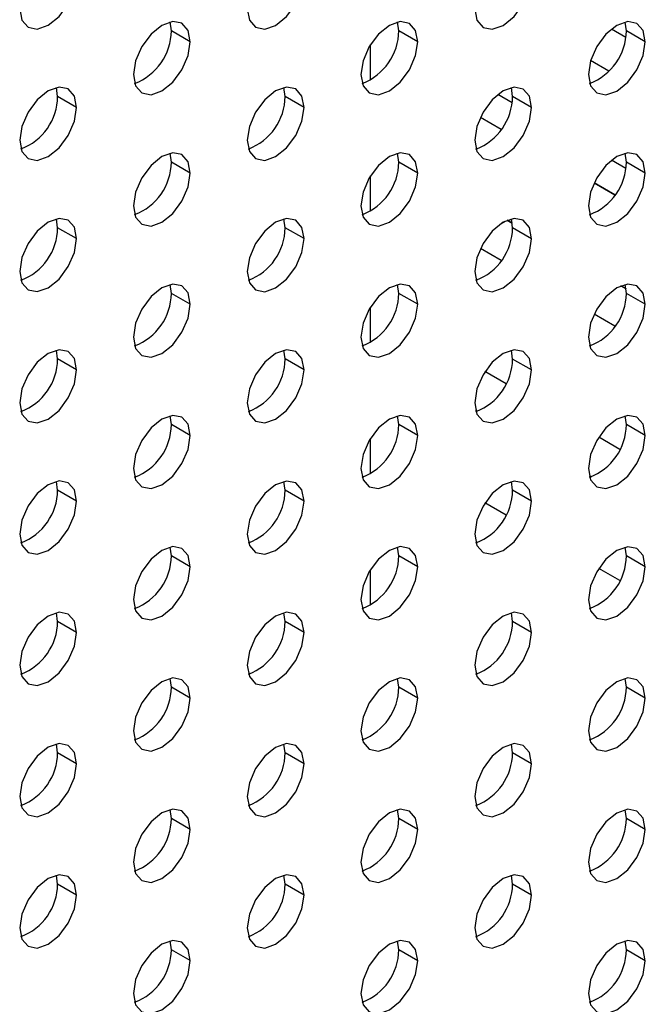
# Model space of a CAD drawing. Header units: millimetres. Extents: x 0 to 1118, y 0 to 864.
# Tile 398 of 438: x 1032.37 to 1034.7, y 685.23 to 688.9. Entities that reach past the tile are written whole.
import ezdxf

# ---------------------------------------------------------------- set-up
doc = ezdxf.new("R2010")
doc.units = ezdxf.units.MM

msp = doc.modelspace()

# ---------------------------------------------------------------- linework, layer by layer
at = {"color": 7, "linetype": 'Continuous', "lineweight": 25}
for p, q in [((1032.9334, 688.863), (1032.9289, 688.8959)), ((1033.782, 688.8629), (1033.7774, 688.8959)), ((1034.6305, 688.8629), (1034.6259, 688.8958)), ((1033.0041, 688.8222), (1032.9334, 688.863)), ((1033.8527, 688.8221), (1033.782, 688.8629)), ((1034.5755, 688.8699), (1034.6287, 688.8392)), ((1034.5756, 688.8699), (1034.6287, 688.8392)), ((1034.7012, 688.822), (1034.6305, 688.8629)), ((1033.6759, 688.6792), (1033.6759, 688.8114)), ((1034.5655, 688.7124), (1034.4973, 688.7517)), ((1032.5092, 688.6181), (1032.5046, 688.651)), ((1033.3577, 688.618), (1033.3531, 688.6509)), ((1034.2062, 688.6179), (1034.2016, 688.6509)), ((1032.5799, 688.5773), (1032.5092, 688.6181)), ((1033.4284, 688.5772), (1033.3577, 688.618)), ((1034.2044, 688.5942), (1034.1512, 688.6249)), ((1034.2769, 688.5771), (1034.2062, 688.6179)), ((1034.0859, 688.5402), (1034.1637, 688.4953)), ((1032.9334, 688.3731), (1032.9289, 688.406)), ((1033.782, 688.373), (1033.7774, 688.4059)), ((1034.6287, 688.3493), (1034.5756, 688.38)), ((1034.6305, 688.3729), (1034.6259, 688.4059)), ((1033.0041, 688.3323), (1032.9334, 688.3731)), ((1033.8527, 688.3322), (1033.782, 688.373)), ((1034.7012, 688.3321), (1034.6305, 688.3729)), ((1033.6759, 688.1893), (1033.6759, 688.3214)), ((1034.5102, 688.2952), (1034.588, 688.2503)), ((1034.588, 688.2503), (1034.5102, 688.2952)), ((1032.5092, 688.1282), (1032.5046, 688.1611)), ((1033.3577, 688.1281), (1033.3531, 688.161)), ((1034.2062, 688.128), (1034.2016, 688.1609)), ((1032.5799, 688.0873), (1032.5092, 688.1282)), ((1033.4284, 688.0873), (1033.3577, 688.1281)), ((1034.1635, 688.1439), (1034.1782, 688.1524)), ((1034.1858, 688.1559), (1034.2052, 688.1447)), ((1034.2052, 688.1447), (1034.1858, 688.1558)), ((1034.2769, 688.0872), (1034.2062, 688.128)), ((1034.1637, 688.0053), (1034.0859, 688.0502)), ((1032.9334, 687.8832), (1032.9289, 687.9161)), ((1033.782, 687.8831), (1033.7774, 687.916)), ((1034.6102, 687.9109), (1034.6294, 687.8998)), ((1034.6294, 687.8998), (1034.6102, 687.9109)), ((1034.6305, 687.883), (1034.6259, 687.9159)), ((1033.0041, 687.8423), (1032.9334, 687.8832)), ((1033.8527, 687.8423), (1033.782, 687.8831)), ((1034.7012, 687.8422), (1034.6305, 687.883)), ((1033.6759, 687.6994), (1033.6759, 687.8315)), ((1034.588, 687.7604), (1034.5102, 687.8053)), ((1032.5092, 687.6382), (1032.5046, 687.6712)), ((1033.3577, 687.6382), (1033.3531, 687.6711)), ((1034.2062, 687.6381), (1034.2016, 687.671)), ((1032.5799, 687.5974), (1032.5092, 687.6382)), ((1033.4284, 687.5973), (1033.3577, 687.6382)), ((1034.2769, 687.5973), (1034.2062, 687.6381)), ((1034.1818, 687.5458), (1034.1031, 687.5912)), ((1032.9334, 687.3932), (1032.9289, 687.4262)), ((1033.782, 687.3932), (1033.7774, 687.4261)), ((1034.0676, 687.4484), (1034.0759, 687.4436)), ((1034.6305, 687.3931), (1034.6259, 687.426)), ((1033.0041, 687.3524), (1032.9334, 687.3932)), ((1033.8527, 687.3523), (1033.782, 687.3932)), ((1034.7012, 687.3523), (1034.6305, 687.3931)), ((1033.6759, 687.2095), (1033.6759, 687.3416)), ((1034.6061, 687.3008), (1034.5274, 687.3462)), ((1034.4919, 687.2035), (1034.5002, 687.1986)), ((1034.4919, 687.2034), (1034.5002, 687.1986)), ((1032.5092, 687.1483), (1032.5046, 687.1813)), ((1033.3577, 687.1482), (1033.3531, 687.1812)), ((1034.2062, 687.1482), (1034.2016, 687.1811)), ((1032.5799, 687.1075), (1032.5092, 687.1483)), ((1033.4284, 687.1074), (1033.3577, 687.1482)), ((1034.2769, 687.1073), (1034.2062, 687.1482)), ((1034.1818, 687.0559), (1034.1031, 687.1013)), ((1032.9334, 686.9033), (1032.9289, 686.9362)), ((1033.782, 686.9032), (1033.7774, 686.9362)), ((1034.6305, 686.9032), (1034.6259, 686.9361)), ((1033.0041, 686.8625), (1032.9334, 686.9033)), ((1033.8527, 686.8624), (1033.782, 686.9032)), ((1034.7012, 686.8623), (1034.6305, 686.9032)), ((1033.6759, 686.7195), (1033.6759, 686.8517)), ((1034.6061, 686.8109), (1034.5274, 686.8563)), ((1032.5092, 686.6584), (1032.5046, 686.6913)), ((1033.3577, 686.6583), (1033.3531, 686.6912)), ((1034.2062, 686.6582), (1034.2016, 686.6912)), ((1032.5799, 686.6176), (1032.5092, 686.6584)), ((1033.4284, 686.6175), (1033.3577, 686.6583)), ((1034.2769, 686.6174), (1034.2062, 686.6582)), ((1032.9334, 686.4134), (1032.9289, 686.4463)), ((1033.782, 686.4133), (1033.7774, 686.4462)), ((1034.6305, 686.4132), (1034.6259, 686.4462)), ((1033.0041, 686.3726), (1032.9334, 686.4134)), ((1033.8527, 686.3725), (1033.782, 686.4133)), ((1034.7012, 686.3724), (1034.6305, 686.4132)), ((1032.5092, 686.1685), (1032.5046, 686.2014)), ((1033.3577, 686.1684), (1033.3531, 686.2013)), ((1034.2062, 686.1683), (1034.2016, 686.2012)), ((1032.5799, 686.1277), (1032.5092, 686.1685)), ((1033.4284, 686.1276), (1033.3577, 686.1684)), ((1034.2769, 686.1275), (1034.2062, 686.1683)), ((1032.9334, 685.9235), (1032.9289, 685.9564)), ((1033.782, 685.9234), (1033.7774, 685.9563)), ((1034.6305, 685.9233), (1034.6259, 685.9562)), ((1033.0041, 685.8826), (1032.9334, 685.9235)), ((1033.8527, 685.8826), (1033.782, 685.9234)), ((1034.7012, 685.8825), (1034.6305, 685.9233)), ((1032.5092, 685.6785), (1032.5046, 685.7115)), ((1033.3577, 685.6785), (1033.3531, 685.7114)), ((1034.2062, 685.6784), (1034.2016, 685.7113)), ((1032.5799, 685.6377), (1032.5092, 685.6785)), ((1033.4284, 685.6376), (1033.3577, 685.6785)), ((1034.2769, 685.6376), (1034.2062, 685.6784)), ((1032.9334, 685.4335), (1032.9289, 685.4665)), ((1033.782, 685.4335), (1033.7774, 685.4664)), ((1034.6305, 685.4334), (1034.6259, 685.4663)), ((1033.0041, 685.3927), (1032.9334, 685.4335)), ((1033.8527, 685.3926), (1033.782, 685.4335)), ((1034.7012, 685.3926), (1034.6305, 685.4334))]:
    msp.add_line(p, q, dxfattribs=at)
at = {"color": 7, "linetype": 'Continuous', "lineweight": 25, "flags": 128}
for points in [[(1032.3677, 688.9447), (1032.3758, 688.9025), (1032.3988, 688.8761), (1032.4332, 688.8694), (1032.4738, 688.8835), (1032.5144, 688.9162), (1032.5488, 688.9627), (1032.5718, 689.0157), (1032.5799, 689.0672)], [(1033.2163, 688.9447), (1033.2243, 688.9024), (1033.2473, 688.876), (1033.2817, 688.8693), (1033.3223, 688.8834), (1033.3629, 688.9162), (1033.3973, 688.9626), (1033.4203, 689.0156), (1033.4284, 689.0671)], [(1034.0648, 688.9446), (1034.0729, 688.9024), (1034.0959, 688.8759), (1034.1303, 688.8692), (1034.1709, 688.8833), (1034.2115, 688.9161), (1034.2459, 688.9625), (1034.2689, 689.0155), (1034.2769, 689.067)], [(1033.0041, 688.8222), (1032.9961, 688.8644), (1032.9731, 688.8909), (1032.9387, 688.8976), (1032.8981, 688.8834), (1032.8575, 688.8507), (1032.8231, 688.8043), (1032.8001, 688.7513), (1032.792, 688.6997)], [(1033.8527, 688.8221), (1033.8446, 688.8643), (1033.8216, 688.8908), (1033.7872, 688.8975), (1033.7466, 688.8834), (1033.706, 688.8506), (1033.6716, 688.8042), (1033.6486, 688.7512), (1033.6405, 688.6997)], [(1034.7012, 688.822), (1034.6931, 688.8642), (1034.6701, 688.8907), (1034.6357, 688.8974), (1034.5951, 688.8833), (1034.5545, 688.8505), (1034.5201, 688.8041), (1034.4971, 688.7511), (1034.4891, 688.6996)], [(1032.792, 688.6997), (1032.8001, 688.6575), (1032.8231, 688.6311), (1032.8575, 688.6244), (1032.8981, 688.6385), (1032.9387, 688.6712), (1032.9731, 688.7177), (1032.9961, 688.7707), (1033.0041, 688.8222)], [(1033.6405, 688.6997), (1033.6486, 688.6574), (1033.6716, 688.631), (1033.706, 688.6243), (1033.7466, 688.6384), (1033.7872, 688.6712), (1033.8216, 688.7176), (1033.8446, 688.7706), (1033.8527, 688.8221)], [(1034.4891, 688.6996), (1034.4971, 688.6574), (1034.5201, 688.6309), (1034.5545, 688.6242), (1034.5951, 688.6383), (1034.6357, 688.6711), (1034.6701, 688.7175), (1034.6931, 688.7705), (1034.7012, 688.822)], [(1032.5799, 688.5773), (1032.5718, 688.6195), (1032.5488, 688.6459), (1032.5144, 688.6526), (1032.4738, 688.6385), (1032.4332, 688.6058), (1032.3988, 688.5594), (1032.3758, 688.5063), (1032.3677, 688.4548)], [(1033.4284, 688.5772), (1033.4203, 688.6194), (1033.3973, 688.6459), (1033.3629, 688.6526), (1033.3223, 688.6384), (1033.2817, 688.6057), (1033.2473, 688.5593), (1033.2243, 688.5063), (1033.2163, 688.4547)], [(1034.2769, 688.5771), (1034.2689, 688.6193), (1034.2459, 688.6458), (1034.2115, 688.6525), (1034.1709, 688.6384), (1034.1303, 688.6056), (1034.0959, 688.5592), (1034.0729, 688.5062), (1034.0648, 688.4547)], [(1032.3677, 688.4548), (1032.3758, 688.4126), (1032.3988, 688.3861), (1032.4332, 688.3795), (1032.4738, 688.3936), (1032.5144, 688.4263), (1032.5488, 688.4727), (1032.5718, 688.5257), (1032.5799, 688.5773)], [(1033.2163, 688.4547), (1033.2243, 688.4125), (1033.2473, 688.3861), (1033.2817, 688.3794), (1033.3223, 688.3935), (1033.3629, 688.4262), (1033.3973, 688.4727), (1033.4203, 688.5257), (1033.4284, 688.5772)], [(1034.0648, 688.4547), (1034.0729, 688.4124), (1034.0959, 688.386), (1034.1303, 688.3793), (1034.1709, 688.3934), (1034.2115, 688.4262), (1034.2459, 688.4726), (1034.2689, 688.5256), (1034.2769, 688.5771)], [(1033.0041, 688.3323), (1032.9961, 688.3745), (1032.9731, 688.4009), (1032.9387, 688.4076), (1032.8981, 688.3935), (1032.8575, 688.3608), (1032.8231, 688.3144), (1032.8001, 688.2613), (1032.792, 688.2098)], [(1033.8527, 688.3322), (1033.8446, 688.3744), (1033.8216, 688.4009), (1033.7872, 688.4076), (1033.7466, 688.3934), (1033.706, 688.3607), (1033.6716, 688.3143), (1033.6486, 688.2613), (1033.6405, 688.2097)], [(1034.7012, 688.3321), (1034.6931, 688.3743), (1034.6701, 688.4008), (1034.6357, 688.4075), (1034.5951, 688.3934), (1034.5545, 688.3606), (1034.5201, 688.3142), (1034.4971, 688.2612), (1034.4891, 688.2097)], [(1032.792, 688.2098), (1032.8001, 688.1676), (1032.8231, 688.1411), (1032.8575, 688.1345), (1032.8981, 688.1486), (1032.9387, 688.1813), (1032.9731, 688.2277), (1032.9961, 688.2807), (1033.0041, 688.3323)], [(1033.6405, 688.2097), (1033.6486, 688.1675), (1033.6716, 688.1411), (1033.706, 688.1344), (1033.7466, 688.1485), (1033.7872, 688.1812), (1033.8216, 688.2277), (1033.8446, 688.2807), (1033.8527, 688.3322)], [(1034.4891, 688.2097), (1034.4971, 688.1674), (1034.5201, 688.141), (1034.5545, 688.1343), (1034.5951, 688.1484), (1034.6357, 688.1812), (1034.6701, 688.2276), (1034.6931, 688.2806), (1034.7012, 688.3321)], [(1032.5799, 688.0873), (1032.5718, 688.1296), (1032.5488, 688.156), (1032.5144, 688.1627), (1032.4738, 688.1486), (1032.4332, 688.1158), (1032.3988, 688.0694), (1032.3758, 688.0164), (1032.3677, 687.9649)], [(1033.4284, 688.0873), (1033.4203, 688.1295), (1033.3973, 688.1559), (1033.3629, 688.1626), (1033.3223, 688.1485), (1033.2817, 688.1158), (1033.2473, 688.0693), (1033.2243, 688.0163), (1033.2163, 687.9648)], [(1034.2769, 688.0872), (1034.2689, 688.1294), (1034.2459, 688.1559), (1034.2115, 688.1625), (1034.1709, 688.1484), (1034.1303, 688.1157), (1034.0959, 688.0693), (1034.0729, 688.0163), (1034.0648, 687.9647)], [(1032.3677, 687.9649), (1032.3758, 687.9227), (1032.3988, 687.8962), (1032.4332, 687.8895), (1032.4738, 687.9036), (1032.5144, 687.9364), (1032.5488, 687.9828), (1032.5718, 688.0358), (1032.5799, 688.0873)], [(1033.2163, 687.9648), (1033.2243, 687.9226), (1033.2473, 687.8961), (1033.2817, 687.8894), (1033.3223, 687.9036), (1033.3629, 687.9363), (1033.3973, 687.9827), (1033.4203, 688.0357), (1033.4284, 688.0873)], [(1034.0648, 687.9647), (1034.0729, 687.9225), (1034.0959, 687.8961), (1034.1303, 687.8894), (1034.1709, 687.9035), (1034.2115, 687.9362), (1034.2459, 687.9826), (1034.2689, 688.0357), (1034.2769, 688.0872)], [(1033.0041, 687.8423), (1032.9961, 687.8846), (1032.9731, 687.911), (1032.9387, 687.9177), (1032.8981, 687.9036), (1032.8575, 687.8708), (1032.8231, 687.8244), (1032.8001, 687.7714), (1032.792, 687.7199)], [(1033.8527, 687.8423), (1033.8446, 687.8845), (1033.8216, 687.9109), (1033.7872, 687.9176), (1033.7466, 687.9035), (1033.706, 687.8708), (1033.6716, 687.8243), (1033.6486, 687.7713), (1033.6405, 687.7198)], [(1034.7012, 687.8422), (1034.6931, 687.8844), (1034.6701, 687.9109), (1034.6357, 687.9175), (1034.5951, 687.9034), (1034.5545, 687.8707), (1034.5201, 687.8243), (1034.4971, 687.7713), (1034.4891, 687.7197)], [(1032.792, 687.7199), (1032.8001, 687.6777), (1032.8231, 687.6512), (1032.8575, 687.6445), (1032.8981, 687.6586), (1032.9387, 687.6914), (1032.9731, 687.7378), (1032.9961, 687.7908), (1033.0041, 687.8423)], [(1033.6405, 687.7198), (1033.6486, 687.6776), (1033.6716, 687.6511), (1033.706, 687.6444), (1033.7466, 687.6586), (1033.7872, 687.6913), (1033.8216, 687.7377), (1033.8446, 687.7907), (1033.8527, 687.8423)], [(1034.4891, 687.7197), (1034.4971, 687.6775), (1034.5201, 687.6511), (1034.5545, 687.6444), (1034.5951, 687.6585), (1034.6357, 687.6912), (1034.6701, 687.7376), (1034.6931, 687.7907), (1034.7012, 687.8422)], [(1032.5799, 687.5974), (1032.5718, 687.6396), (1032.5488, 687.6661), (1032.5144, 687.6728), (1032.4738, 687.6587), (1032.4332, 687.6259), (1032.3988, 687.5795), (1032.3758, 687.5265), (1032.3677, 687.475)], [(1033.4284, 687.5973), (1033.4203, 687.6396), (1033.3973, 687.666), (1033.3629, 687.6727), (1033.3223, 687.6586), (1033.2817, 687.6258), (1033.2473, 687.5794), (1033.2243, 687.5264), (1033.2163, 687.4749)], [(1034.2769, 687.5973), (1034.2689, 687.6395), (1034.2459, 687.6659), (1034.2115, 687.6726), (1034.1709, 687.6585), (1034.1303, 687.6258), (1034.0959, 687.5793), (1034.0729, 687.5263), (1034.0648, 687.4748)], [(1032.3677, 687.475), (1032.3758, 687.4328), (1032.3988, 687.4063), (1032.4332, 687.3996), (1032.4738, 687.4137), (1032.5144, 687.4465), (1032.5488, 687.4929), (1032.5718, 687.5459), (1032.5799, 687.5974)], [(1033.2163, 687.4749), (1033.2243, 687.4327), (1033.2473, 687.4062), (1033.2817, 687.3995), (1033.3223, 687.4136), (1033.3629, 687.4464), (1033.3973, 687.4928), (1033.4203, 687.5458), (1033.4284, 687.5973)], [(1034.0648, 687.4748), (1034.0729, 687.4326), (1034.0959, 687.4061), (1034.1303, 687.3994), (1034.1709, 687.4136), (1034.2115, 687.4463), (1034.2459, 687.4927), (1034.2689, 687.5457), (1034.2769, 687.5973)], [(1033.0041, 687.3524), (1032.9961, 687.3946), (1032.9731, 687.4211), (1032.9387, 687.4278), (1032.8981, 687.4137), (1032.8575, 687.3809), (1032.8231, 687.3345), (1032.8001, 687.2815), (1032.792, 687.23)], [(1033.8527, 687.3523), (1033.8446, 687.3946), (1033.8216, 687.421), (1033.7872, 687.4277), (1033.7466, 687.4136), (1033.706, 687.3808), (1033.6716, 687.3344), (1033.6486, 687.2814), (1033.6405, 687.2299)], [(1034.7012, 687.3523), (1034.6931, 687.3945), (1034.6701, 687.4209), (1034.6357, 687.4276), (1034.5951, 687.4135), (1034.5545, 687.3808), (1034.5201, 687.3343), (1034.4971, 687.2813), (1034.4891, 687.2298)], [(1032.792, 687.23), (1032.8001, 687.1878), (1032.8231, 687.1613), (1032.8575, 687.1546), (1032.8981, 687.1687), (1032.9387, 687.2015), (1032.9731, 687.2479), (1032.9961, 687.3009), (1033.0041, 687.3524)], [(1033.6405, 687.2299), (1033.6486, 687.1877), (1033.6716, 687.1612), (1033.706, 687.1545), (1033.7466, 687.1686), (1033.7872, 687.2014), (1033.8216, 687.2478), (1033.8446, 687.3008), (1033.8527, 687.3523)], [(1034.4891, 687.2298), (1034.4971, 687.1876), (1034.5201, 687.1611), (1034.5545, 687.1544), (1034.5951, 687.1686), (1034.6357, 687.2013), (1034.6701, 687.2477), (1034.6931, 687.3007), (1034.7012, 687.3523)], [(1032.5799, 687.1075), (1032.5718, 687.1497), (1032.5488, 687.1762), (1032.5144, 687.1829), (1032.4738, 687.1688), (1032.4332, 687.136), (1032.3988, 687.0896), (1032.3758, 687.0366), (1032.3677, 686.985)], [(1033.4284, 687.1074), (1033.4203, 687.1496), (1033.3973, 687.1761), (1033.3629, 687.1828), (1033.3223, 687.1687), (1033.2817, 687.1359), (1033.2473, 687.0895), (1033.2243, 687.0365), (1033.2163, 686.985)], [(1034.2769, 687.1073), (1034.2689, 687.1496), (1034.2459, 687.176), (1034.2115, 687.1827), (1034.1709, 687.1686), (1034.1303, 687.1358), (1034.0959, 687.0894), (1034.0729, 687.0364), (1034.0648, 686.9849)], [(1032.3677, 686.985), (1032.3758, 686.9428), (1032.3988, 686.9164), (1032.4332, 686.9097), (1032.4738, 686.9238), (1032.5144, 686.9565), (1032.5488, 687.003), (1032.5718, 687.056), (1032.5799, 687.1075)], [(1033.2163, 686.985), (1033.2243, 686.9427), (1033.2473, 686.9163), (1033.2817, 686.9096), (1033.3223, 686.9237), (1033.3629, 686.9565), (1033.3973, 687.0029), (1033.4203, 687.0559), (1033.4284, 687.1074)], [(1034.0648, 686.9849), (1034.0729, 686.9427), (1034.0959, 686.9162), (1034.1303, 686.9095), (1034.1709, 686.9236), (1034.2115, 686.9564), (1034.2459, 687.0028), (1034.2689, 687.0558), (1034.2769, 687.1073)], [(1033.0041, 686.8625), (1032.9961, 686.9047), (1032.9731, 686.9312), (1032.9387, 686.9379), (1032.8981, 686.9237), (1032.8575, 686.891), (1032.8231, 686.8446), (1032.8001, 686.7916), (1032.792, 686.74)], [(1033.8527, 686.8624), (1033.8446, 686.9046), (1033.8216, 686.9311), (1033.7872, 686.9378), (1033.7466, 686.9237), (1033.706, 686.8909), (1033.6716, 686.8445), (1033.6486, 686.7915), (1033.6405, 686.74)], [(1034.7012, 686.8623), (1034.6931, 686.9045), (1034.6701, 686.931), (1034.6357, 686.9377), (1034.5951, 686.9236), (1034.5545, 686.8908), (1034.5201, 686.8444), (1034.4971, 686.7914), (1034.4891, 686.7399)], [(1032.792, 686.74), (1032.8001, 686.6978), (1032.8231, 686.6714), (1032.8575, 686.6647), (1032.8981, 686.6788), (1032.9387, 686.7115), (1032.9731, 686.758), (1032.9961, 686.811), (1033.0041, 686.8625)], [(1033.6405, 686.74), (1033.6486, 686.6977), (1033.6716, 686.6713), (1033.706, 686.6646), (1033.7466, 686.6787), (1033.7872, 686.7115), (1033.8216, 686.7579), (1033.8446, 686.8109), (1033.8527, 686.8624)], [(1034.4891, 686.7399), (1034.4971, 686.6977), (1034.5201, 686.6712), (1034.5545, 686.6645), (1034.5951, 686.6786), (1034.6357, 686.7114), (1034.6701, 686.7578), (1034.6931, 686.8108), (1034.7012, 686.8623)], [(1032.5799, 686.6176), (1032.5718, 686.6598), (1032.5488, 686.6862), (1032.5144, 686.6929), (1032.4738, 686.6788), (1032.4332, 686.6461), (1032.3988, 686.5997), (1032.3758, 686.5466), (1032.3677, 686.4951)], [(1033.4284, 686.6175), (1033.4203, 686.6597), (1033.3973, 686.6862), (1033.3629, 686.6929), (1033.3223, 686.6787), (1033.2817, 686.646), (1033.2473, 686.5996), (1033.2243, 686.5466), (1033.2163, 686.495)], [(1034.2769, 686.6174), (1034.2689, 686.6596), (1034.2459, 686.6861), (1034.2115, 686.6928), (1034.1709, 686.6787), (1034.1303, 686.6459), (1034.0959, 686.5995), (1034.0729, 686.5465), (1034.0648, 686.495)], [(1032.3677, 686.4951), (1032.3758, 686.4529), (1032.3988, 686.4264), (1032.4332, 686.4198), (1032.4738, 686.4339), (1032.5144, 686.4666), (1032.5488, 686.513), (1032.5718, 686.566), (1032.5799, 686.6176)], [(1033.2163, 686.495), (1033.2243, 686.4528), (1033.2473, 686.4264), (1033.2817, 686.4197), (1033.3223, 686.4338), (1033.3629, 686.4665), (1033.3973, 686.513), (1033.4203, 686.566), (1033.4284, 686.6175)], [(1034.0648, 686.495), (1034.0729, 686.4527), (1034.0959, 686.4263), (1034.1303, 686.4196), (1034.1709, 686.4337), (1034.2115, 686.4665), (1034.2459, 686.5129), (1034.2689, 686.5659), (1034.2769, 686.6174)], [(1033.0041, 686.3726), (1032.9961, 686.4148), (1032.9731, 686.4412), (1032.9387, 686.4479), (1032.8981, 686.4338), (1032.8575, 686.4011), (1032.8231, 686.3547), (1032.8001, 686.3016), (1032.792, 686.2501)], [(1033.8527, 686.3725), (1033.8446, 686.4147), (1033.8216, 686.4412), (1033.7872, 686.4479), (1033.7466, 686.4337), (1033.706, 686.401), (1033.6716, 686.3546), (1033.6486, 686.3016), (1033.6405, 686.25)], [(1034.7012, 686.3724), (1034.6931, 686.4146), (1034.6701, 686.4411), (1034.6357, 686.4478), (1034.5951, 686.4337), (1034.5545, 686.4009), (1034.5201, 686.3545), (1034.4971, 686.3015), (1034.4891, 686.25)], [(1032.792, 686.2501), (1032.8001, 686.2079), (1032.8231, 686.1814), (1032.8575, 686.1748), (1032.8981, 686.1889), (1032.9387, 686.2216), (1032.9731, 686.268), (1032.9961, 686.321), (1033.0041, 686.3726)], [(1033.6405, 686.25), (1033.6486, 686.2078), (1033.6716, 686.1814), (1033.706, 686.1747), (1033.7466, 686.1888), (1033.7872, 686.2215), (1033.8216, 686.268), (1033.8446, 686.321), (1033.8527, 686.3725)], [(1034.4891, 686.25), (1034.4971, 686.2077), (1034.5201, 686.1813), (1034.5545, 686.1746), (1034.5951, 686.1887), (1034.6357, 686.2215), (1034.6701, 686.2679), (1034.6931, 686.3209), (1034.7012, 686.3724)], [(1032.5799, 686.1277), (1032.5718, 686.1699), (1032.5488, 686.1963), (1032.5144, 686.203), (1032.4738, 686.1889), (1032.4332, 686.1561), (1032.3988, 686.1097), (1032.3758, 686.0567), (1032.3677, 686.0052)], [(1033.4284, 686.1276), (1033.4203, 686.1698), (1033.3973, 686.1962), (1033.3629, 686.2029), (1033.3223, 686.1888), (1033.2817, 686.1561), (1033.2473, 686.1097), (1033.2243, 686.0566), (1033.2163, 686.0051)], [(1034.2769, 686.1275), (1034.2689, 686.1697), (1034.2459, 686.1962), (1034.2115, 686.2029), (1034.1709, 686.1887), (1034.1303, 686.156), (1034.0959, 686.1096), (1034.0729, 686.0566), (1034.0648, 686.005)], [(1032.3677, 686.0052), (1032.3758, 685.963), (1032.3988, 685.9365), (1032.4332, 685.9298), (1032.4738, 685.9439), (1032.5144, 685.9767), (1032.5488, 686.0231), (1032.5718, 686.0761), (1032.5799, 686.1277)], [(1033.2163, 686.0051), (1033.2243, 685.9629), (1033.2473, 685.9364), (1033.2817, 685.9298), (1033.3223, 685.9439), (1033.3629, 685.9766), (1033.3973, 686.023), (1033.4203, 686.076), (1033.4284, 686.1276)], [(1034.0648, 686.005), (1034.0729, 685.9628), (1034.0959, 685.9364), (1034.1303, 685.9297), (1034.1709, 685.9438), (1034.2115, 685.9765), (1034.2459, 686.023), (1034.2689, 686.076), (1034.2769, 686.1275)], [(1033.0041, 685.8826), (1032.9961, 685.9249), (1032.9731, 685.9513), (1032.9387, 685.958), (1032.8981, 685.9439), (1032.8575, 685.9111), (1032.8231, 685.8647), (1032.8001, 685.8117), (1032.792, 685.7602)], [(1033.8527, 685.8826), (1033.8446, 685.9248), (1033.8216, 685.9512), (1033.7872, 685.9579), (1033.7466, 685.9438), (1033.706, 685.9111), (1033.6716, 685.8646), (1033.6486, 685.8116), (1033.6405, 685.7601)], [(1034.7012, 685.8825), (1034.6931, 685.9247), (1034.6701, 685.9512), (1034.6357, 685.9578), (1034.5951, 685.9437), (1034.5545, 685.911), (1034.5201, 685.8646), (1034.4971, 685.8116), (1034.4891, 685.76)], [(1032.792, 685.7602), (1032.8001, 685.718), (1032.8231, 685.6915), (1032.8575, 685.6848), (1032.8981, 685.6989), (1032.9387, 685.7317), (1032.9731, 685.7781), (1032.9961, 685.8311), (1033.0041, 685.8826)], [(1033.6405, 685.7601), (1033.6486, 685.7179), (1033.6716, 685.6914), (1033.706, 685.6847), (1033.7466, 685.6989), (1033.7872, 685.7316), (1033.8216, 685.778), (1033.8446, 685.831), (1033.8527, 685.8826)], [(1034.4891, 685.76), (1034.4971, 685.7178), (1034.5201, 685.6914), (1034.5545, 685.6847), (1034.5951, 685.6988), (1034.6357, 685.7315), (1034.6701, 685.7779), (1034.6931, 685.831), (1034.7012, 685.8825)], [(1032.5799, 685.6377), (1032.5718, 685.6799), (1032.5488, 685.7064), (1032.5144, 685.7131), (1032.4738, 685.699), (1032.4332, 685.6662), (1032.3988, 685.6198), (1032.3758, 685.5668), (1032.3677, 685.5153)], [(1033.4284, 685.6376), (1033.4203, 685.6799), (1033.3973, 685.7063), (1033.3629, 685.713), (1033.3223, 685.6989), (1033.2817, 685.6661), (1033.2473, 685.6197), (1033.2243, 685.5667), (1033.2163, 685.5152)], [(1034.2769, 685.6376), (1034.2689, 685.6798), (1034.2459, 685.7062), (1034.2115, 685.7129), (1034.1709, 685.6988), (1034.1303, 685.6661), (1034.0959, 685.6196), (1034.0729, 685.5666), (1034.0648, 685.5151)], [(1032.3677, 685.5153), (1032.3758, 685.4731), (1032.3988, 685.4466), (1032.4332, 685.4399), (1032.4738, 685.454), (1032.5144, 685.4868), (1032.5488, 685.5332), (1032.5718, 685.5862), (1032.5799, 685.6377)], [(1033.2163, 685.5152), (1033.2243, 685.473), (1033.2473, 685.4465), (1033.2817, 685.4398), (1033.3223, 685.4539), (1033.3629, 685.4867), (1033.3973, 685.5331), (1033.4203, 685.5861), (1033.4284, 685.6376)], [(1034.0648, 685.5151), (1034.0729, 685.4729), (1034.0959, 685.4464), (1034.1303, 685.4397), (1034.1709, 685.4539), (1034.2115, 685.4866), (1034.2459, 685.533), (1034.2689, 685.586), (1034.2769, 685.6376)], [(1033.0041, 685.3927), (1032.9961, 685.4349), (1032.9731, 685.4614), (1032.9387, 685.4681), (1032.8981, 685.454), (1032.8575, 685.4212), (1032.8231, 685.3748), (1032.8001, 685.3218), (1032.792, 685.2703)], [(1033.8527, 685.3926), (1033.8446, 685.4349), (1033.8216, 685.4613), (1033.7872, 685.468), (1033.7466, 685.4539), (1033.706, 685.4211), (1033.6716, 685.3747), (1033.6486, 685.3217), (1033.6405, 685.2702)], [(1034.7012, 685.3926), (1034.6931, 685.4348), (1034.6701, 685.4612), (1034.6357, 685.4679), (1034.5951, 685.4538), (1034.5545, 685.4211), (1034.5201, 685.3746), (1034.4971, 685.3216), (1034.4891, 685.2701)], [(1032.792, 685.2703), (1032.8001, 685.2281), (1032.8231, 685.2016), (1032.8575, 685.1949), (1032.8981, 685.209), (1032.9387, 685.2418), (1032.9731, 685.2882), (1032.9961, 685.3412), (1033.0041, 685.3927)], [(1033.6405, 685.2702), (1033.6486, 685.228), (1033.6716, 685.2015), (1033.706, 685.1948), (1033.7466, 685.2089), (1033.7872, 685.2417), (1033.8216, 685.2881), (1033.8446, 685.3411), (1033.8527, 685.3926)], [(1034.4891, 685.2701), (1034.4971, 685.2279), (1034.5201, 685.2014), (1034.5545, 685.1947), (1034.5951, 685.2089), (1034.6357, 685.2416), (1034.6701, 685.288), (1034.6931, 685.341), (1034.7012, 685.3926)]]:
    msp.add_lwpolyline(points, dxfattribs=at)
at = {"color": 7, "linetype": 'Continuous', "lineweight": 25}
for centre in [(1032.7209, 688.8654), (1033.5695, 688.8653), (1034.418, 688.8652), (1032.2967, 688.6205), (1033.1452, 688.6204), (1033.9937, 688.6203), (1032.7209, 688.3755), (1033.5695, 688.3754), (1034.418, 688.3753), (1032.2967, 688.1305), (1033.1452, 688.1305), (1033.9937, 688.1304), (1032.7209, 687.8855), (1033.5695, 687.8855), (1034.418, 687.8854), (1032.2967, 687.6406), (1033.1452, 687.6405), (1033.9937, 687.6405), (1032.7209, 687.3956), (1033.5695, 687.3955), (1034.418, 687.3955), (1032.2967, 687.1507), (1033.1452, 687.1506), (1033.9937, 687.1505), (1032.7209, 686.9057), (1033.5695, 686.9056), (1034.418, 686.9055), (1032.2967, 686.6608), (1033.1452, 686.6607), (1033.9937, 686.6606), (1032.7209, 686.4158), (1033.5695, 686.4157), (1034.418, 686.4156), (1032.2967, 686.1708), (1033.1452, 686.1708), (1033.9937, 686.1707), (1032.7209, 685.9258), (1033.5695, 685.9258), (1034.418, 685.9257), (1032.2967, 685.6809), (1033.1452, 685.6808), (1033.9937, 685.6808), (1032.7209, 685.4359), (1033.5695, 685.4358), (1034.418, 685.4358)]:
    msp.add_arc(centre, 0.2125, 290.8517, 359.3594, dxfattribs=at)

doc.saveas('drawing.dxf')
